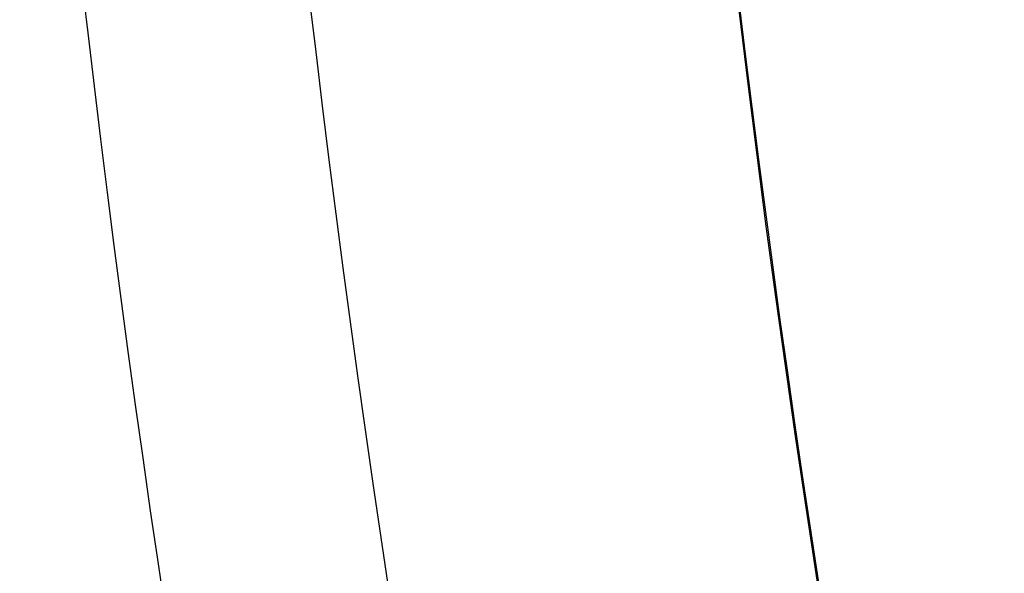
# Model space of a CAD drawing. Header units: millimetres. Extents: x -90 to 90, y -91 to 90.
# Tile 390 of 656: x -13.726 to -12.975, y -2.014 to -1.592. Entities that reach past the tile are written whole.
import ezdxf

# ---------------------------------------------------------------- set-up
doc = ezdxf.new("R2010")
doc.units = ezdxf.units.MM
doc.layers.add('Layer 01', color=7, linetype='Continuous', true_color=0x000000)

# ---------------------------------------------------------------- blocks, each defined once
blk = doc.blocks.new('PRT0036.stp')
at = {"layer": 'Layer 01', "extrusion": (0, -1, 0)}
for centre, radius, start, end in [((0, 0, -9.799999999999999), 13.27226093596, 0.7472199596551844, 180.7472199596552), ((0, 0, -7.283974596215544), 34, 0, 180), ((0, 0, -4.249999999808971), 34, 91.68538595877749, 180), ((0, 0, -0.3000000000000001), 32, 0, 180), ((0, 0, -0.3000000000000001), 22, 0, 180)]:
    blk.add_arc(centre, radius, start, end, dxfattribs=at)
at = {"layer": 'Layer 01', "extrusion": (0, 1, 0)}
blk.add_arc((16, 0, 9.046590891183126), 2.599999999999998, 129.7438298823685, 230.256170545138, dxfattribs=at)
at = {"layer": 'Layer 01'}
for points, knots in [([(0, 10, 33), (-2.159844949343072, 10.00000000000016, 33.00000000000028), (-4.319636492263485, 10.00000000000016, 32.78727909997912), (-8.556324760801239, 10.00000000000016, 31.94454940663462), (-10.63311672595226, 10.00000000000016, 31.31456145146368), (-14.62398981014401, 10.00000000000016, 29.66148769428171), (-16.53797224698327, 10.00000000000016, 28.63844276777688), (-20.12966313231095, 10.00000000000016, 26.23855164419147), (-21.80728276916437, 10.00000000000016, 24.86176478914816), (-24.86176478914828, 10.00000000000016, 21.80728276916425), (-26.23855164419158, 10.00000000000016, 20.12966313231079), (-28.63844276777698, 10.00000000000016, 16.53797224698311), (-29.66148769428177, 10.00000000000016, 14.62398981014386), (-31.31456145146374, 10.00000000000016, 10.6331167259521), (-31.94454940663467, 10.00000000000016, 8.556324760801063), (-32.78727909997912, 10.00000000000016, 4.319636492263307), (-33.00000000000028, 10.00000000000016, 2.159844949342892), (-33.00000000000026, 10.00000000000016, -2.159844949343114), (-32.78727909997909, 10.00000000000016, -4.319636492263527), (-31.94454940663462, 10.00000000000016, -8.556324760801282), (-31.31456145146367, 10.00000000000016, -10.63311672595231), (-29.66148769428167, 10.00000000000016, -14.62398981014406), (-28.63844276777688, 10.00000000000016, -16.53797224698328), (-26.23855164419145, 10.00000000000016, -20.12966313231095), (-24.86176478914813, 10.00000000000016, -21.80728276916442), (-21.80728276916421, 10.00000000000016, -24.86176478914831), (-20.12966313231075, 10.00000000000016, -26.23855164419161), (-16.53797224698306, 10.00000000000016, -28.638442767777), (-14.62398981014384, 10.00000000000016, -29.66148769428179), (-10.63311672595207, 10.00000000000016, -31.31456145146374), (-8.556324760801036, 10.00000000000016, -31.94454940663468), (-4.31963649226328, 10.00000000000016, -32.78727909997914), (-2.159844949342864, 10.00000000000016, -33.00000000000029), (0, 10, -33)], [-103.8389079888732, -103.8389079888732, -103.8389079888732, -103.8389079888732, -97.34897623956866, -97.34897623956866, -90.85904449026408, -90.85904449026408, -84.36911274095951, -84.36911274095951, -77.87918099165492, -77.87918099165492, -71.38924924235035, -71.38924924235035, -64.89931749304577, -64.89931749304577, -58.40938574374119, -58.40938574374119, -51.91945399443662, -51.91945399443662, -45.42952224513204, -45.42952224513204, -38.93959049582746, -38.93959049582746, -32.44965874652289, -32.44965874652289, -25.95972699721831, -25.95972699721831, -19.46979524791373, -19.46979524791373, -12.97986349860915, -12.97986349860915, -6.489931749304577, -6.489931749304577, 0, 0, 0, 0]), ([(13.2711322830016, 9.799999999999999, 0.17308460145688), (13.24856961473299, 9.799999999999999, 1.903060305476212), (12.88350035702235, 9.8, 3.627899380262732), (11.52292856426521, 9.799999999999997, 6.809431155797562), (10.52795255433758, 9.799999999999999, 8.26489264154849), (8.057374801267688, 9.8, 10.68760715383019), (6.582729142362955, 9.799999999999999, 11.65392261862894), (3.375192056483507, 9.8, 12.95200038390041), (1.64354190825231, 9.799999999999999, 13.28326034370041), (-1.816630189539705, 9.8, 13.26069719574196), (-3.543813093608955, 9.799999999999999, 12.90688281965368), (-6.734149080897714, 9.8, 11.56708569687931), (-8.196067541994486, 9.799999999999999, 10.58162143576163), (-10.634840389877, 9.8, 8.126893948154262), (-11.61075100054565, 9.799999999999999, 6.658580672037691), (-12.92971648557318, 9.8, 3.4595761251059), (-13.27226093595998, 9.799999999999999, 1.730122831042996), (-13.27226093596, 9.799999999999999)], [-41.78636551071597, -41.78636551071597, -41.78636551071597, -41.78636551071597, -36.56306982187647, -36.56306982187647, -31.33977413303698, -31.33977413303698, -26.11647844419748, -26.11647844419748, -20.89318275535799, -20.89318275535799, -15.66988706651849, -15.66988706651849, -10.44659137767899, -10.44659137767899, -5.223295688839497, -5.223295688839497, 0, 0, 0, 0]), ([(-13.71253668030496, 9.692757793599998, 1.235923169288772), (-13.55605437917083, 9.69275949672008, 2.972080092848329), (-13.06599481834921, 9.69275949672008, 4.677568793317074), (-11.48792419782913, 9.692759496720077, 7.786364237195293), (-10.40045683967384, 9.69275949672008, 9.188599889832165), (-7.782227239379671, 9.692759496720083, 11.49072711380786), (-6.252367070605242, 9.69275949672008, 12.38982552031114), (-2.967198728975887, 9.692759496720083, 13.55712366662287), (-1.213022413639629, 9.69275949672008, 13.82492123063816), (2.270794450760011, 9.692759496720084, 13.6909956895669), (3.999234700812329, 9.692759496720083, 13.28931872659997), (7.185093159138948, 9.692759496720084, 11.8732601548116), (8.641413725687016, 9.692759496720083, 10.8593664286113), (11.07517986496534, 9.692759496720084, 8.363029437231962), (12.05178691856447, 9.692759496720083, 6.881446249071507), (13.38653517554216, 9.692759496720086, 3.660675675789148), (13.74421651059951, 9.692759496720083, 1.922597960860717), (13.76694965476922, 9.692759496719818, 0.1795511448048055)], [-42.08712008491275, -42.08712008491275, -42.08712008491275, -42.08712008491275, -36.82623007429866, -36.82623007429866, -31.56534006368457, -31.56534006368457, -26.30445005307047, -26.30445005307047, -21.04356004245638, -21.04356004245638, -15.78267003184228, -15.78267003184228, -10.52178002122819, -10.52178002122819, -5.260890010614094, -5.260890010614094, 0, 0, 0, 0]), ([(14.1741475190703, 9.390205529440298, 0.1848618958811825), (14.150997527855, 9.390205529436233, 1.959870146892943), (13.79056606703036, 9.390205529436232, 3.729894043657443), (12.44495686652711, 9.390205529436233, 7.015331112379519), (11.46022288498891, 9.390205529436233, 8.529660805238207), (9.003000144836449, 9.390205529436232, 11.09224100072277), (7.531321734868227, 9.390205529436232, 12.13964640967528), (4.305237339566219, 9.390205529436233, 13.62192179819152), (2.551895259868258, 9.390205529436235, 14.05630294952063), (-0.9930523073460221, 9.390205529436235, 14.25151462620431), (-2.783488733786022, 9.390205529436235, 14.01228077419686), (-6.152823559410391, 9.390205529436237, 12.89319914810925), (-7.73061081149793, 9.390205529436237, 12.01372042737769), (-10.45435276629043, 9.390205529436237, 9.73644340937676), (-11.59940922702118, 9.390205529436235, 8.3393961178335), (-13.29763032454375, 9.390205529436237, 5.221575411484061), (-13.85023491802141, 9.390205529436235, 3.501830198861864), (-14.0681448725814, 9.390205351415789, 1.74009654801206)], [-42.85333649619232, -42.85333649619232, -42.85333649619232, -42.85333649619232, -37.49666943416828, -37.49666943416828, -32.14000237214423, -32.14000237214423, -26.78333531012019, -26.78333531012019, -21.42666824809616, -21.42666824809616, -16.07000118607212, -16.07000118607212, -10.71333412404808, -10.71333412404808, -5.35666706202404, -5.35666706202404, 0, 0, 0, 0]), ([(-14.9417249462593, 8.29999999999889, 2.374879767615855), (-14.71239990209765, 8.3, 2.272689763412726), (-14.50172978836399, 8.299999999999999, 2.139591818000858), (-14.12019176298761, 8.3, 1.813708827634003), (-13.95588208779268, 8.3, 1.626114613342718), (-13.6825780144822, 8.300000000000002, 1.205310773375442), (-13.578349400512, 8.3, 0.9789632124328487), (-13.4356698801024, 8.300000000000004, 0.4975178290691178), (-13.4, 8.3, 0.2514376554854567), (-13.4, 8.3)], [0, 0, 0, 0, 0.7511484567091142, 0.7511484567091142, 1.502296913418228, 1.502296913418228, 2.253445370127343, 2.253445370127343, 3.004593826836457, 3.004593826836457, 3.004593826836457, 3.004593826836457]), ([(-34, 8.267949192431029), (-34.00000000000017, 8.26794919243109, 2.225294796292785), (-33.78083301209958, 8.26794919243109, 4.450534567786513), (-32.91256605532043, 8.26794919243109, 8.815607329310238), (-32.26348755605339, 8.26794919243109, 10.95533238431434), (-30.56032065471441, 8.26794919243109, 15.06714101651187), (-29.50627436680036, 8.26794919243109, 17.03912292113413), (-27.03365926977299, 8.26794919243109, 20.73965292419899), (-25.6151516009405, 8.26794919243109, 22.46810951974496), (-22.46810951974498, 8.267949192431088, 25.61515160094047), (-20.73965292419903, 8.267949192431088, 27.03365926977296), (-17.03912292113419, 8.267949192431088, 29.50627436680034), (-15.06714101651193, 8.267949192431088, 30.56032065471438), (-10.9553323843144, 8.267949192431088, 32.26348755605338), (-8.815607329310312, 8.267949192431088, 32.91256605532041), (-4.450534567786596, 8.267949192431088, 33.78083301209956), (-2.22529479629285, 8.267949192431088, 34.00000000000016), (0, 8.26794919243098, 34)], [-53.49277078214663, -53.49277078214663, -53.49277078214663, -53.49277078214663, -46.8061744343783, -46.8061744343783, -40.11957808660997, -40.11957808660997, -33.43298173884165, -33.43298173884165, -26.74638539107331, -26.74638539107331, -20.05978904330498, -20.05978904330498, -13.37319269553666, -13.37319269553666, -6.686596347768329, -6.686596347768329, 0, 0, 0, 0]), ([(-13.59761693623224, 7.31700921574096), (-13.59761693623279, 7.317009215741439, 1.772384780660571), (-13.24673557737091, 7.31700921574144, 3.544083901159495), (-11.89566017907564, 7.31700921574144, 6.821275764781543), (-10.8959888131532, 7.31700921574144, 8.325500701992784), (-8.397810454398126, 7.31700921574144, 10.84035579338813), (-6.900269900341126, 7.317009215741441, 11.85001305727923), (-3.632139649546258, 7.31700921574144, 13.22286261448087), (-1.862814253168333, 7.31700921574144, 13.58552381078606), (1.681876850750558, 7.317009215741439, 13.60910814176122), (3.455871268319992, 7.317009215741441, 13.27002215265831), (6.741979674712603, 7.317009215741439, 11.94078072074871), (8.252822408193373, 7.317009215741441, 10.95113950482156), (10.78424290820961, 7.317009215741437, 8.46974846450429), (11.80384137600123, 7.31700921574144, 6.9789585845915), (13.19840432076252, 7.317009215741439, 3.720034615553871), (13.57282930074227, 7.31700921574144, 1.953161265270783), (13.59641310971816, 7.317009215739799, 0.180933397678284)], [-42.80704129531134, -42.80704129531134, -42.80704129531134, -42.80704129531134, -37.45616113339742, -37.45616113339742, -32.1052809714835, -32.1052809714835, -26.75440080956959, -26.75440080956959, -21.40352064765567, -21.40352064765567, -16.05264048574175, -16.05264048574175, -10.70176032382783, -10.70176032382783, -5.350880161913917, -5.350880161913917, 0, 0, 0, 0]), ([(-34, 6.3), (-34.00000000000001, 6.300000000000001, 2.225294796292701), (-33.78083301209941, 6.300000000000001, 4.450534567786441), (-32.91256605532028, 6.300000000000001, 8.815607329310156), (-32.26348755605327, 6.300000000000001, 10.95533238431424), (-30.56032065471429, 6.300000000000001, 15.06714101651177), (-29.50627436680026, 6.300000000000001, 17.039122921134), (-27.0336592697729, 6.300000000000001, 20.73965292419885), (-25.61515160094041, 6.300000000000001, 22.46810951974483), (-22.4681095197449, 6.3, 25.61515160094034), (-20.73965292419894, 6.300000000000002, 27.03365926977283), (-17.03912292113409, 6.3, 29.5062743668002), (-15.06714101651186, 6.300000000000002, 30.56032065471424), (-10.95533238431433, 6.300000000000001, 32.26348755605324), (-8.815607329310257, 6.300000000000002, 32.91256605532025), (-4.450534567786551, 6.3, 33.7808330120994), (-2.225294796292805, 6.300000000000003, 34.00000000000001), (2.22529479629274, 6.300000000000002, 34.00000000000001), (4.450534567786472, 6.300000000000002, 33.78083301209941), (8.815607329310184, 6.299999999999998, 32.91256605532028), (10.95533238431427, 6.300000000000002, 32.26348755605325), (15.06714101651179, 6.3, 30.56032065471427), (17.03912292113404, 6.300000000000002, 29.50627436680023), (20.73965292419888, 6.3, 27.03365926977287), (22.46810951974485, 6.300000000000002, 25.61515160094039), (25.61515160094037, 6.3, 22.46810951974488), (27.03365926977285, 6.300000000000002, 20.73965292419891), (29.50627436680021, 6.299999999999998, 17.03912292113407), (30.56032065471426, 6.300000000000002, 15.06714101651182), (32.26348755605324, 6.3, 10.9553323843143), (32.91256605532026, 6.300000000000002, 8.815607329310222), (33.78083301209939, 6.299999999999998, 4.450534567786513), (33.99999999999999, 6.3, 2.225294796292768), (34, 6.3)], [0, 0, 0, 0, 6.686596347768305, 6.686596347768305, 13.37319269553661, 13.37319269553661, 20.05978904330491, 20.05978904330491, 26.74638539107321, 26.74638539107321, 33.43298173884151, 33.43298173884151, 40.11957808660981, 40.11957808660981, 46.80617443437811, 46.80617443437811, 53.49277078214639, 53.49277078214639, 60.1793671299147, 60.1793671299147, 66.86596347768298, 66.86596347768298, 73.55255982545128, 73.55255982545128, 80.23915617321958, 80.23915617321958, 86.92575252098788, 86.92575252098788, 93.61234886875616, 93.61234886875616, 100.2989452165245, 100.2989452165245, 106.9855415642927, 106.9855415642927, 106.9855415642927, 106.9855415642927]), ([(-33.2, 5.5), (-33.2, 5.499999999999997, 2.172934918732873), (-32.98598988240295, 5.499999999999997, 4.345816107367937), (-32.13815273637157, 5.499999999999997, 8.608181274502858), (-31.50434667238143, 5.499999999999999, 10.69755985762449), (-29.84125428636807, 5.5, 14.71262005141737), (-28.81200908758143, 5.499999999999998, 16.6382023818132), (-26.39757316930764, 5.499999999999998, 20.25166109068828), (-25.01244215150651, 5.499999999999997, 21.93944811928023), (-21.93944811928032, 5.499999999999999, 25.01244215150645), (-20.25166109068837, 5.499999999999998, 26.39757316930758), (-16.63820238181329, 5.499999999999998, 28.81200908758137), (-14.71262005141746, 5.499999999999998, 29.84125428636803), (-10.69755985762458, 5.499999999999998, 31.50434667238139), (-8.608181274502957, 5.499999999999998, 32.13815273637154), (-4.345816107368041, 5.499999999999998, 32.98598988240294), (-2.172934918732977, 5.499999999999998, 33.2), (2.172934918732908, 5.499999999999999, 33.2), (4.345816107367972, 5.499999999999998, 32.98598988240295), (8.60818127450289, 5.499999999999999, 32.13815273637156), (10.69755985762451, 5.499999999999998, 31.50434667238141), (14.71262005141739, 5.499999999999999, 29.84125428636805), (16.63820238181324, 5.499999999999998, 28.81200908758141), (20.25166109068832, 5.499999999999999, 26.39757316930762), (21.93944811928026, 5.499999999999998, 25.01244215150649), (25.01244215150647, 5.499999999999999, 21.93944811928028), (26.3975731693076, 5.499999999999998, 20.25166109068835), (28.81200908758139, 5.499999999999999, 16.63820238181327), (29.84125428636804, 5.499999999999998, 14.71262005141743), (31.50434667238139, 5.499999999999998, 10.69755985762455), (32.13815273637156, 5.499999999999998, 8.608181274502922), (32.98598988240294, 5.499999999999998, 4.345816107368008), (33.2, 5.499999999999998, 2.172934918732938), (33.2, 5.5)], [-104.4682347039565, -104.4682347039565, -104.4682347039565, -104.4682347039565, -97.93897003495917, -97.93897003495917, -91.4097053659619, -91.4097053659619, -84.88044069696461, -84.88044069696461, -78.35117602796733, -78.35117602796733, -71.82191135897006, -71.82191135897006, -65.29264668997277, -65.29264668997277, -58.76338202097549, -58.76338202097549, -52.23411735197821, -52.23411735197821, -45.70485268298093, -45.70485268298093, -39.17558801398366, -39.17558801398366, -32.64632334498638, -32.64632334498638, -26.1170586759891, -26.1170586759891, -19.58779400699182, -19.58779400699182, -13.05852933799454, -13.05852933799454, -6.529264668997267, -6.529264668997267, 0, 0, 0, 0]), ([(34, 4.7), (34, 4.700000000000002, 2.225294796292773), (33.78083301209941, 4.700000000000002, 4.45053456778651), (32.91256605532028, 4.700000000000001, 8.81560732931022), (32.26348755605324, 4.700000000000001, 10.9553323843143), (30.56032065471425, 4.700000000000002, 15.06714101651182), (29.50627436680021, 4.699999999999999, 17.03912292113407), (27.03365926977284, 4.700000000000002, 20.73965292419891), (25.61515160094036, 4.700000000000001, 22.46810951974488), (22.46810951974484, 4.700000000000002, 25.61515160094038), (20.73965292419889, 4.700000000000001, 27.03365926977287), (17.03912292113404, 4.700000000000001, 29.50627436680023), (15.06714101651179, 4.700000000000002, 30.56032065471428), (10.95533238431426, 4.7, 32.26348755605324), (8.815607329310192, 4.700000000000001, 32.91256605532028), (4.450534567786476, 4.7, 33.78083301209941), (2.225294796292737, 4.700000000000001, 34), (-2.225294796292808, 4.7, 34), (-4.450534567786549, 4.700000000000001, 33.7808330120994), (-8.81560732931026, 4.7, 32.91256605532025), (-10.95533238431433, 4.700000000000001, 32.26348755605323), (-15.06714101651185, 4.699999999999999, 30.56032065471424), (-17.0391229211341, 4.700000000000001, 29.50627436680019), (-20.73965292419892, 4.7, 27.03365926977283), (-22.46810951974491, 4.7, 25.61515160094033), (-25.61515160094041, 4.700000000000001, 22.46810951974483), (-27.03365926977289, 4.700000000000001, 20.73965292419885), (-29.50627436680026, 4.7, 17.03912292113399), (-30.56032065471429, 4.700000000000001, 15.06714101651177), (-32.26348755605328, 4.700000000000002, 10.95533238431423), (-32.91256605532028, 4.700000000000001, 8.815607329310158), (-33.78083301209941, 4.700000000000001, 4.450534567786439), (-34.00000000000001, 4.700000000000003, 2.225294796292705), (-34, 4.7)], [0, 0, 0, 0, 6.686596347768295, 6.686596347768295, 13.37319269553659, 13.37319269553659, 20.05978904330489, 20.05978904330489, 26.74638539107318, 26.74638539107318, 33.43298173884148, 33.43298173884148, 40.11957808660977, 40.11957808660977, 46.80617443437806, 46.80617443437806, 53.49277078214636, 53.49277078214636, 60.17936712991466, 60.17936712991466, 66.86596347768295, 66.86596347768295, 73.55255982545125, 73.55255982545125, 80.23915617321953, 80.23915617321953, 86.92575252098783, 86.92575252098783, 93.61234886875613, 93.61234886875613, 100.2989452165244, 100.2989452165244, 106.9855415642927, 106.9855415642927, 106.9855415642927, 106.9855415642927]), ([(-1.000050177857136, 3.799999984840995, 35.1530785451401), (-3.259147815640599, 3.799999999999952, 35.0888117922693), (-5.511988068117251, 3.79999999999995, 34.80610212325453), (-9.921862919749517, 3.79999999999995, 33.81424838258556), (-12.07879615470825, 3.79999999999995, 33.10512710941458), (-16.21692616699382, 3.799999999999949, 31.28670745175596), (-18.19802782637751, 3.799999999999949, 30.17745086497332), (-21.91107574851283, 3.799999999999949, 27.59984632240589), (-23.64293666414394, 3.79999999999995, 26.13155761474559), (-26.79331654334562, 3.799999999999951, 22.89028060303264), (-28.2117630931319, 3.79999999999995, 21.11736680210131), (-30.6827384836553, 3.79999999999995, 17.33252193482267), (-31.73521052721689, 3.799999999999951, 15.32067786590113), (-33.43522012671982, 3.799999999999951, 11.13251151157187), (-34.08271860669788, 3.799999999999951, 8.956285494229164), (-34.94876903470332, 3.799999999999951, 4.519988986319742), (-35.16730107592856, 3.79999999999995, 2.260020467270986), (-35.1673010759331, 3.799999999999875)], [-54.32439559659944, -54.32439559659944, -54.32439559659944, -54.32439559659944, -47.53384614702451, -47.53384614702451, -40.74329669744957, -40.74329669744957, -33.95274724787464, -33.95274724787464, -27.16219779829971, -27.16219779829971, -20.37164834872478, -20.37164834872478, -13.58109889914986, -13.58109889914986, -6.79054944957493, -6.79054944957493, 0, 0, 0, 0]), ([(-34, 3.799999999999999), (-33.99999999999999, 3.799999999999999, 2.183620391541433), (-33.78898997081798, 3.8, 4.367190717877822), (-32.95273972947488, 3.799999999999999, 8.653620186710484), (-32.32751869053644, 3.8, 10.75638105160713), (-30.68596611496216, 3.8, 14.80336723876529), (-29.6696722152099, 3.8, 16.74749977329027), (-27.28356780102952, 3.8, 20.40527201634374), (-25.91381199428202, 3.8, 22.11882786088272), (-22.87146057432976, 3.800000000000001, 25.25201950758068), (-21.19893471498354, 3.800000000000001, 26.67158347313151), (-17.61292747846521, 3.800000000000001, 29.16424152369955), (-15.69952831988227, 3.800000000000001, 30.23727845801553), (-11.7025760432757, 3.800000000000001, 31.99715474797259), (-9.61911456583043, 3.800000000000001, 32.68395375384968), (-5.359136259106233, 3.800000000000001, 33.64591886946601), (-3.182717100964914, 3.800000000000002, 33.92106292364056), (-1.00002211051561, 3.79999999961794, 33.98528974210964)], [-52.48788277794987, -52.48788277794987, -52.48788277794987, -52.48788277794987, -45.92689743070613, -45.92689743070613, -39.3659120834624, -39.3659120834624, -32.80492673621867, -32.80492673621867, -26.24394138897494, -26.24394138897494, -19.6829560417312, -19.6829560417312, -13.12197069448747, -13.12197069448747, -6.560985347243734, -6.560985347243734, 0, 0, 0, 0]), ([(-19.85428280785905, 2.899999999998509, 2.22724458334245e-08), (-19.85428280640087, 2.899999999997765, 1.299459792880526), (-19.72630035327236, 2.899999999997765, 2.598887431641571), (-19.21927630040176, 2.899999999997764, 5.147869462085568), (-18.84024723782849, 2.899999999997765, 6.397360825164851), (-17.84568378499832, 2.899999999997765, 8.798449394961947), (-17.23017398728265, 2.899999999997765, 9.949987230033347), (-15.78629165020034, 2.899999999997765, 12.1109098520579), (-14.95795481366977, 2.899999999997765, 13.12024120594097), (-13.12024118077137, 2.899999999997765, 14.95795483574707), (-12.11090982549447, 2.899999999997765, 15.78629167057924), (-9.94998720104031, 2.899999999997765, 17.23017400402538), (-8.798449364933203, 2.899999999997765, 17.84568379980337), (-6.397360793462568, 2.899999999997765, 18.84024724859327), (-5.147869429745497, 2.899999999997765, 19.21927630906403), (-2.598887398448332, 2.899999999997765, 19.72630035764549), (-1.299459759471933, 2.899999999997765, 19.85428280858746), (1.299459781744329, 2.899999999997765, 19.85428280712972), (2.598887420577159, 2.899999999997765, 19.72630035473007), (5.147869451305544, 2.899999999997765, 19.21927630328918), (6.397360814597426, 2.899999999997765, 18.84024724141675), (8.79844938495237, 2.899999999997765, 17.84568378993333), (9.949987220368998, 2.899999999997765, 17.23017399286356), (12.11090984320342, 2.899999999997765, 15.78629165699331), (13.12024119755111, 2.899999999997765, 14.95795482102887), (14.95795482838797, 2.899999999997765, 13.12024118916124), (15.78629166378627, 2.899999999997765, 12.11090983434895), (17.23017399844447, 2.899999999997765, 9.949987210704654), (17.84568379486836, 2.899999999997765, 8.798449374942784), (18.84024724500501, 2.899999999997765, 6.397360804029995), (19.21927630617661, 2.899999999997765, 5.147869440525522), (19.72630035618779, 2.899999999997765, 2.598887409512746), (19.85428280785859, 2.899999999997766, 1.299459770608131), (19.85428280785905, 2.899999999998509)], [-62.47415287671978, -62.47415287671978, -62.47415287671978, -62.47415287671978, -58.56951832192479, -58.56951832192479, -54.66488376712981, -54.66488376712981, -50.76024921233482, -50.76024921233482, -46.85561465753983, -46.85561465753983, -42.95098010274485, -42.95098010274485, -39.04634554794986, -39.04634554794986, -35.14171099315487, -35.14171099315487, -31.23707643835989, -31.23707643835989, -27.3324418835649, -27.3324418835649, -23.42780732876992, -23.42780732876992, -19.52317277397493, -19.52317277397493, -15.61853821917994, -15.61853821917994, -11.71390366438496, -11.71390366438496, -7.809269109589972, -7.809269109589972, -3.904634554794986, -3.904634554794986, 0, 0, 0, 0]), ([(10.94464458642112, 0.6, 30.07016386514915), (9.74065215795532, 0.5999999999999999, 30.50838127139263), (8.514049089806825, 0.5999999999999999, 30.87313918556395), (6.018831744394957, 0.6000000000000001, 31.45498748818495), (4.757202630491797, 0.6000000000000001, 31.67031383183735), (2.210277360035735, 0.6000000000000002, 31.94929181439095), (0.931944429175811, 0.6000000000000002, 32.01204827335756), (-1.630062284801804, 0.6000000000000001, 31.98414404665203), (-2.906715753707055, 0.6, 31.89342814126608), (-5.446960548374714, 0.6000000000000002, 31.55904298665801), (-6.703575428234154, 0.6000000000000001, 31.31615927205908), (-9.185527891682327, 0.6000000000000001, 30.68010187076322), (-10.4040332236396, 0.6000000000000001, 30.28854317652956), (-12.79200122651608, 0.6000000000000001, 29.35996045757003), (-13.95487409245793, 0.6, 28.82535765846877), (-16.21451706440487, 0.6000000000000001, 27.61760325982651), (-17.30503457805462, 0.6000000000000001, 26.94764430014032), (-19.40385734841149, 0.5999999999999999, 25.47808653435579), (-20.4063371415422, 0.6, 24.68240587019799), (-22.3141572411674, 0.5999999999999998, 22.97217795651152), (-23.21418298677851, 0.5999999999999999, 22.06221800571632), (-24.9035646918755, 0.5999999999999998, 20.13591416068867), (-25.68819342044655, 0.6, 19.12476075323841), (-27.13484229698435, 0.5999999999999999, 17.0100825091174), (-27.79279052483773, 0.6, 15.91227670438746), (-28.97590279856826, 0.5999999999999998, 13.63963454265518), (-29.49770879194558, 0.6, 12.47096351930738), (-30.40027052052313, 0.5999999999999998, 10.07303954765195), (-30.77843036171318, 0.5999999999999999, 8.85030957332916), (-31.38746210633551, 0.5999999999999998, 6.361587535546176), (-31.61651557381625, 0.6, 5.10256497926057), (-31.92330311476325, 0.5999999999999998, 2.558468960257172), (-32, 0.5999999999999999, 1.281629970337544), (-32, 0.5999999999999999)], [-61.47249968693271, -61.47249968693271, -61.47249968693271, -61.47249968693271, -57.63046845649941, -57.63046845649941, -53.78843722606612, -53.78843722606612, -49.94640599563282, -49.94640599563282, -46.10437476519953, -46.10437476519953, -42.26234353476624, -42.26234353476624, -38.42031230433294, -38.42031230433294, -34.57828107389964, -34.57828107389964, -30.73624984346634, -30.73624984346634, -26.89421861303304, -26.89421861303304, -23.05218738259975, -23.05218738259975, -19.21015615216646, -19.21015615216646, -15.36812492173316, -15.36812492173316, -11.52609369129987, -11.52609369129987, -7.684062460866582, -7.684062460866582, -3.842031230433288, -3.842031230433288, 0, 0, 0, 0]), ([(-7.52444315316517, 0.6, 20.6732376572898), (-9.629203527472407, 0.5999999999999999, 19.90716753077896), (-11.6157675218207, 0.6, 18.81730120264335), (-15.16973535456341, 0.6, 16.09024577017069), (-16.73662598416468, 0.6000000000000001, 14.45345046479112), (-19.3060639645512, 0.6000000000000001, 10.78391273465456), (-20.30824027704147, 0.6, 8.751700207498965), (-21.65530555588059, 0.6000000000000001, 4.479354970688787), (-22.00000000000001, 0.6, 2.239839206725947), (-22, 0.5999999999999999)], [-26.98226273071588, -26.98226273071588, -26.98226273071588, -26.98226273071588, -20.23669704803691, -20.23669704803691, -13.49113136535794, -13.49113136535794, -6.745565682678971, -6.745565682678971, 0, 0, 0, 0]), ([(-19.7002753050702, 0.3414953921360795, 0.190001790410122), (-19.68787789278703, 0.3414953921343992, 1.475423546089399), (-19.54927202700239, 0.3414953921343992, 2.759596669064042), (-19.02492397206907, 0.3414953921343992, 5.276521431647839), (-18.63919459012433, 0.3414953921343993, 6.509211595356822), (-17.63532057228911, 0.3414953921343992, 8.876084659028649), (-17.01720045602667, 0.3414953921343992, 10.01020974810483), (-15.5721430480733, 0.3414953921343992, 12.13662932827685), (-14.74524105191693, 0.3414953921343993, 13.12887188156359), (-12.91419365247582, 0.3414953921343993, 14.93362021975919), (-11.91009297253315, 0.3414953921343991, 15.74608192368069), (-9.762991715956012, 0.3414953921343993, 17.16022736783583), (-8.620043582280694, 0.3414953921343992, 17.76187656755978), (-6.238896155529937, 0.3414953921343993, 18.73140638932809), (-5.000755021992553, 0.3414953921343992, 19.09926333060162), (-2.476508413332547, 0.3414953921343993, 19.58714672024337), (-1.190464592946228, 0.3414953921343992, 19.70716125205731), (1.380468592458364, 0.3414953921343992, 19.69476369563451), (2.665295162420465, 0.3414953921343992, 19.56235191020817), (5.184719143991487, 0.3414953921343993, 19.05014692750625), (6.419255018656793, 0.3414953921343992, 18.67036624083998), (8.790941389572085, 0.3414953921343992, 17.6779172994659), (9.92803395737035, 0.3414953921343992, 17.06527328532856), (12.0613970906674, 0.3414953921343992, 15.63048658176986), (13.05761554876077, 0.3414953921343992, 14.80837893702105), (14.87117247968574, 0.3414953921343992, 12.9860555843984), (15.68846665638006, 0.3414953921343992, 11.98588438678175), (17.11294929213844, 0.3414953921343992, 9.845627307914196), (17.72010295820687, 0.3414953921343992, 8.705593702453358), (18.70110374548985, 0.3414953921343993, 6.329149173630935), (19.07492690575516, 0.3414953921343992, 5.092796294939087), (19.57497690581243, 0.3414953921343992, 2.570931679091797), (19.70119153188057, 0.3414953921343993, 1.285481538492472), (19.70119153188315, 0.341495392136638)], [-61.80151486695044, -61.80151486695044, -61.80151486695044, -61.80151486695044, -57.93892018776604, -57.93892018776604, -54.07632550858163, -54.07632550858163, -50.21373082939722, -50.21373082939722, -46.35113615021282, -46.35113615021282, -42.48854147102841, -42.48854147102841, -38.62594679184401, -38.62594679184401, -34.7633521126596, -34.7633521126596, -30.9007574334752, -30.9007574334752, -27.0381627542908, -27.0381627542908, -23.17556807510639, -23.17556807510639, -19.31297339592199, -19.31297339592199, -15.45037871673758, -15.45037871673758, -11.58778403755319, -11.58778403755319, -7.725189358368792, -7.725189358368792, -3.862594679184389, -3.862594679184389, 0, 0, 0, 0]), ([(35.30000000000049, 1.741951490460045e-14), (35.29999999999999, 0, 2.317645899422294), (35.07379985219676, 0, 4.613746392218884), (34.16964094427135, 0, 9.15963034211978), (33.49976935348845, 0, 11.36765345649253), (31.72612564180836, 0, 15.64979686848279), (30.63836150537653, 0, 17.68470797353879), (28.06339312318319, 0, 21.53855047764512), (26.59953860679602, 0, 23.32214908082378), (23.32220014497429, 0, 26.59958967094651), (21.53851035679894, 0, 28.06333307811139), (17.68474809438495, 0, 30.63842155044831), (15.64976923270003, 0, 31.72605892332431), (11.36768109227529, 0, 33.49983607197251), (9.159616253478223, 0, 34.16957011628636), (4.613760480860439, 0, 35.07387068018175), (2.317464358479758, 0, 35.29996389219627), (-2.31746435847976, 0, 35.30003610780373), (-4.613746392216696, 0, 35.07379985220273), (-9.15963034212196, 0, 34.16964094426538), (-11.36765345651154, 0, 33.49976935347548), (-15.64979686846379, 0, 31.72612564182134), (-17.68470797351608, 0, 30.63836150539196), (-21.53855047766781, 0, 28.06339312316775), (-23.32214908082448, 0, 26.59953860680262), (-26.59958967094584, 0, 23.32220014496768), (-28.06333307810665, 0, 21.53851035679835), (-30.63842155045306, 0, 17.68474809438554), (-31.72605892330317, 0, 15.64976923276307), (-33.49983607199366, 0, 11.36768109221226), (-34.16953399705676, 0, 9.159797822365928), (-35.07390679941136, 0, 4.613578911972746), (-35.3, 0, 2.31801612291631), (-35.30000000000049, 1.72749546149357e-14)], [0, 0, 0, 0, 6.942328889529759, 6.942328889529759, 13.88465777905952, 13.88465777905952, 20.82698666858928, 20.82698666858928, 27.76931555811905, 27.76931555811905, 34.71164444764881, 34.71164444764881, 41.65397333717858, 41.65397333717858, 48.59630222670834, 48.59630222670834, 55.53863111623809, 55.53863111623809, 62.48096000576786, 62.48096000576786, 69.42328889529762, 69.42328889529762, 76.36561778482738, 76.36561778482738, 83.30794667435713, 83.30794667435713, 90.2502755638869, 90.2502755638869, 97.19260445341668, 97.19260445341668, 104.1349333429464, 104.1349333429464, 111.0772622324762, 111.0772622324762, 111.0772622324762, 111.0772622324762]), ([(-32, 0), (-32.00000000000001, 0, 2.100964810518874), (-31.79493604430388, 0, 4.18246595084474), (-30.97532190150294, 0, 8.303314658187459), (-30.36804663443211, 0, 10.30498535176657), (-28.7602434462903, 0, 14.18675431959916), (-27.77413022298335, 0, 16.03148994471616), (-25.43992496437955, 0, 19.52500496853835), (-24.11286956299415, 0, 21.14191336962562), (-21.14196443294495, 0, 24.11292062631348), (-19.52496484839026, 0, 25.43986492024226), (-16.03153006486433, 0, 27.77419026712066), (-14.18672668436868, 0, 28.76017672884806), (-10.30501298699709, 0, 30.36811335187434), (-8.303300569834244, 0, 30.97525107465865), (-4.182480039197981, 0, 31.79500687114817), (-2.100783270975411, 0, 31.99996389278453), (2.100783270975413, 0, 32.00003610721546), (4.182465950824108, 0, 31.79493604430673), (8.303314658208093, 0, 30.97532190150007), (10.30498535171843, 0, 30.36804663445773), (14.18675431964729, 0, 28.76024344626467), (16.03148994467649, 0, 27.77413022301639), (19.52500496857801, 0, 25.43992496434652), (21.14191336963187, 0, 24.11286956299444), (24.11292062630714, 0, 21.14196443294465), (25.43986492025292, 0, 19.52496484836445), (27.77419026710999, 0, 16.03153006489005), (28.76017672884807, 0, 14.18672668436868), (30.36811335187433, 0, 10.30501298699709), (30.975214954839, 0, 8.303482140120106), (31.79504299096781, 0, 4.182298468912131), (32.00000000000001, 0, 2.101335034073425), (32, 0)], [-100.6932640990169, -100.6932640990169, -100.6932640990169, -100.6932640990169, -94.39993509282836, -94.39993509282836, -88.1066060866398, -88.1066060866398, -81.81327708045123, -81.81327708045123, -75.51994807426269, -75.51994807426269, -69.22661906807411, -69.22661906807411, -62.93329006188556, -62.93329006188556, -56.63996105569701, -56.63996105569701, -50.34663204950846, -50.34663204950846, -44.0533030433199, -44.0533030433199, -37.75997403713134, -37.75997403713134, -31.46664503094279, -31.46664503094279, -25.17331602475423, -25.17331602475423, -18.87998701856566, -18.87998701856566, -12.5866580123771, -12.5866580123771, -6.293329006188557, -6.293329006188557, 0, 0, 0, 0]), ([(-22, 0), (-22.00000000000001, 0, 1.444725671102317), (-21.85909205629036, 0, 2.875388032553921), (-21.29546028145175, 0, 5.708586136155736), (-20.87804450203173, 0, 7.084806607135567), (-19.77265492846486, 0, 9.753264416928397), (-19.0947015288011, 0, 11.02177845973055), (-17.48996141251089, 0, 13.42331179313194), (-16.57755988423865, 0, 14.53518954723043), (-14.53513848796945, 0, 16.57750882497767), (-13.42335191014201, 0, 17.49002145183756), (-11.02173834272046, 0, 19.09464148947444), (-9.753292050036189, 0, 19.77272164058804), (-7.084778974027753, 0, 20.87797778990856), (-5.70841864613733, 0, 21.29556722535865), (-2.875555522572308, 0, 21.85898511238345), (-1.44417391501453, 0, 22.00003610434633), (1.44417391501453, 0, 21.99996389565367), (2.875569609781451, 0, 21.85905593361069), (5.708404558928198, 0, 21.29549640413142), (7.084806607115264, 0, 20.87804450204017), (9.753264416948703, 0, 19.77265492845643), (11.02177845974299, 0, 19.09470152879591), (13.4233117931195, 0, 17.4899614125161), (14.53518954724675, 0, 16.57755988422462), (16.57750882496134, 0, 14.53513848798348), (17.49002145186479, 0, 13.4233519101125), (19.0946414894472, 0, 11.02173834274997), (19.7727216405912, 0, 9.753292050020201), (20.87797778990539, 0, 7.084778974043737), (21.29556722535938, 0, 5.708418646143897), (21.85898511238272, 0, 2.875555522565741), (22, 0, 1.444355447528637), (22, 0)], [0, 0, 0, 0, 4.326662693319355, 4.326662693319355, 8.653325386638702, 8.653325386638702, 12.97998807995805, 12.97998807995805, 17.3066507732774, 17.3066507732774, 21.63331346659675, 21.63331346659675, 25.9599761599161, 25.9599761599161, 30.28663885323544, 30.28663885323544, 34.61330154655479, 34.61330154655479, 38.93996423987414, 38.93996423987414, 43.26662693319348, 43.26662693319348, 47.59328962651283, 47.59328962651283, 51.91995231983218, 51.91995231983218, 56.24661501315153, 56.24661501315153, 60.57327770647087, 60.57327770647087, 64.89994039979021, 64.89994039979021, 69.22660309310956, 69.22660309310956, 69.22660309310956, 69.22660309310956]), ([(2.000000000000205, 0, 20.3557518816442), (0.5928323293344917, 2.341813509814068e-17, 20.49400938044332), (-0.8286795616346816, 4.949777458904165e-17, 20.48582829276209), (-3.639645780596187, 1.058655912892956e-16, 20.17693854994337), (-5.029013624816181, 1.36152034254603e-16, 19.87623939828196), (-7.716146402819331, 1.996357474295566e-16, 18.99518242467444), (-9.013828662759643, 2.32831064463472e-16, 18.41485170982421), (-11.46197057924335, 3.007100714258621e-16, 16.99938531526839), (-12.61235491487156, 3.353916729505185e-16, 16.16429318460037), (-14.7165905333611, 4.047570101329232e-16, 14.27507736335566), (-15.67037707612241, 4.394386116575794e-16, 13.22101179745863), (-17.34052910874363, 5.073176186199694e-16, 10.93900913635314), (-18.056843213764, 5.405129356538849e-16, 9.71114225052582), (-19.22133708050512, 6.03996648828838e-16, 7.134148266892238), (-19.66948101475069, 6.342830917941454e-16, 5.785100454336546), (-20.27841218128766, 6.906509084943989e-16, 3.02355255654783), (-20.4391806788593, 7.167305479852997e-16, 1.611137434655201), (-20.45281700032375, 7.401486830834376e-16, 0.1972597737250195)], [-33.99537814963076, -33.99537814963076, -33.99537814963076, -33.99537814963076, -29.74595588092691, -29.74595588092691, -25.49653361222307, -25.49653361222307, -21.24711134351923, -21.24711134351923, -16.99768907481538, -16.99768907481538, -12.74826680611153, -12.74826680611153, -8.49884453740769, -8.49884453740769, -4.249422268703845, -4.249422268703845, 0, 0, 0, 0])]:
    blk.add_open_spline(points, degree=3, knots=knots, dxfattribs=at)
blk.add_open_spline([(-13.71253668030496, 9.692757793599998, 1.235923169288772), (-13.82297354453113, 9.634522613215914, 1.440315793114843), (-13.95154903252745, 9.540610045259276, 1.610651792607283), (-14.0681448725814, 9.390205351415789, 1.74009654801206)], degree=3, dxfattribs=at)
blk = doc.blocks.new('019_5.stp')
at = {"layer": 'Layer 01', "color": 254, "true_color": 0xcad1ee, "extrusion": (0, -1, 0)}
for centre, radius, start, end in [((0, 0, -162.9583883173), 15.93015846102, 0, 180), ((0, 0, -162.9583883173), 14.09270144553, 7.016709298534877e-15, 180), ((0, 0, -161.9583883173), 15.96507923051, 0, 180), ((0, 0, -160.9583883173), 19.35, 90, 270), ((-1.682209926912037e-12, 1.678657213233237e-12, -160.3803900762), 19.31970839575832, 89.99999999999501, 180), ((7.794953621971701e-29, 1.723629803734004e-12, -159.495549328), 18.66993389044, 4.904358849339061e-12, 179.9999999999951)]:
    blk.add_arc(centre, radius, start, end, dxfattribs=at)
at = {"layer": 'Layer 01', "color": 254, "true_color": 0xcad1ee, "extrusion": (0, 1, 0)}
for centre, radius, start, end in [((0, 0, 161.5608695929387), 14.04389901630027, 0, 180), ((0, 0, 160.9583883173), 16, 0, 180), ((0, 0, 160.66938919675), 19.33485419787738, 270, 89.99999999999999), ((-1.77635683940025e-15, 1.678845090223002e-12, 159.8408685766), 19.12712150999, 1.237105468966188e-24, 180)]:
    blk.add_arc(centre, radius, start, end, dxfattribs=at)
at = {"layer": 'Layer 01', "color": 254, "true_color": 0xcad1ee}
blk.add_open_spline([(-13.9949287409, 160.1633508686), (-13.99509658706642, 160.1633508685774, 1.831953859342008), (-13.63084168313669, 160.1633508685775, 3.663186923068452), (-12.22872490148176, 160.1633508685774, 7.048196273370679), (-11.19141469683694, 160.1633508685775, 8.600640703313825), (-8.600640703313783, 160.1633508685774, 11.19141469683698), (-7.048196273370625, 160.1633508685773, 12.22872490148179), (-3.663186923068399, 160.1633508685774, 13.63084168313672), (-1.831953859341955, 160.1633508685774, 13.99509658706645), (2.692645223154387e-28, 160.1633522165, 13.99493442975)], degree=3, knots=[0, 0, 0, 0, 5.531016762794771, 5.531016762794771, 11.06203352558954, 11.06203352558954, 16.59305028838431, 16.59305028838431, 22.12406705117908, 22.12406705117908, 22.12406705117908, 22.12406705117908], dxfattribs=at)
blk = doc.blocks.new('PRT0029.stp')
at = {"layer": 'Layer 01', "color": 254, "true_color": 0xcad1ee, "extrusion": (0, 1, 0)}
for centre, radius, start, end in [((0, 7.105427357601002e-15, 163.4583883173), 84.19405588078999, 270, 90), ((0, 0, 163.3583883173), 86.61948709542, 270, 89.99999999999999), ((0, 0, 163.3094089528), 86.44091896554, 270, 90), ((1.4210854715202e-14, 1.4210854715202e-14, 163.026705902), 86.98871596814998, 359.9999995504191, 90.00000000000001), ((0, 0, 162.8583883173), 17.25, 270, 89.99999999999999), ((0, 0, 162.2583883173), 17.25, 270, 90), ((1.915804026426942e-14, 2.117582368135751e-22, 160.9583883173), 87.09711189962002, 359.9999986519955, 180), ((0, 0, 160.9583883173), 16.25, 270, 90)]:
    blk.add_arc(centre, radius, start, end, dxfattribs=at)
at = {"layer": 'Layer 01', "color": 254, "true_color": 0xcad1ee, "extrusion": (0, -1, 0)}
for centre, radius, start, end in [((0, 0, -163.4583883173), 17.25, 90, 270), ((0, 0, -163.2147852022), 85.02352750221, 90, 270), ((0, -7.105427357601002e-15, -163.1761793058), 86.31232885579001, 90.00000000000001, 270), ((0, 0, -162.9998853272), 86.11792878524, 90, 270), ((0, 7.105427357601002e-15, -162.9820182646), 85.85610494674, 90.00000000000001, 270), ((0, 0, -162.9679404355), 85.96129086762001, 90, 270), ((0, 0, -162.2583883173), 16.25, 90.00000000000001, 270), ((0, 0, -161.99254710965), 87.04291393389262, 0, 180.0000006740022), ((0, 0, -161.6083883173), 16.25, 90, 270)]:
    blk.add_arc(centre, radius, start, end, dxfattribs=at)
at = {"layer": 'Layer 01', "color": 254, "true_color": 0xcad1ee}
blk.add_open_spline([(0, 163.2622693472, -86.88011973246), (-5.685570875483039, 163.2722688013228, -86.86912407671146), (-11.37100116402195, 163.2722688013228, -86.30915806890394), (-22.52364961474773, 163.2722688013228, -84.09075836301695), (-27.99059200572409, 163.2722688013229, -82.43237951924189), (-38.49615713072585, 163.2722688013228, -78.0808319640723), (-43.53452009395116, 163.2722688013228, -75.38777085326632), (-52.98927891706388, 163.2722688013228, -69.07030298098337), (-57.40544098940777, 163.2722688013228, -65.44605243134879), (-65.44605243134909, 163.2722688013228, -57.40544098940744), (-69.07030298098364, 163.2722688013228, -52.98927891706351), (-75.38777085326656, 163.2722688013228, -43.53452009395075), (-78.08083196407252, 163.2722688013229, -38.49615713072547), (-82.43237951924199, 163.2722688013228, -27.99059200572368), (-84.09075836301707, 163.2722688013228, -22.52364961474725), (-86.30915806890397, 163.2722688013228, -11.37100116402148), (-86.8691240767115, 163.2722688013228, -5.685570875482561), (-86.86912407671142, 163.2722688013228, 5.685570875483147), (-86.3091580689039, 163.2722688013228, 11.37100116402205), (-84.09075836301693, 163.2722688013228, 22.52364961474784), (-82.43237951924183, 163.2722688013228, 27.99059200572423), (-78.08083196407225, 163.2722688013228, 38.496157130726), (-75.38777085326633, 163.2722688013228, 43.53452009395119), (-69.07030298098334, 163.2722688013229, 52.98927891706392), (-65.44605243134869, 163.2722688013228, 57.40544098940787), (-57.40544098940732, 163.2722688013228, 65.44605243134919), (-52.98927891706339, 163.2722688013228, 69.07030298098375), (-43.53452009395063, 163.2722688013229, 75.38777085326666), (-38.49615713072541, 163.2722688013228, 78.08083196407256), (-27.99059200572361, 163.2722688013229, 82.43237951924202), (-22.5236496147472, 163.2722688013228, 84.09075836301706), (-11.37100116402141, 163.2722688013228, 86.30915806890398), (-5.685570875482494, 163.2722688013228, 86.8691240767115), (0, 163.2622693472, 86.88011973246)], degree=3, knots=[-273.3453413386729, -273.3453413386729, -273.3453413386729, -273.3453413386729, -256.2612575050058, -256.2612575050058, -239.1771736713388, -239.1771736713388, -222.0930898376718, -222.0930898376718, -205.0090060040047, -205.0090060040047, -187.9249221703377, -187.9249221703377, -170.8408383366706, -170.8408383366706, -153.7567545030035, -153.7567545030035, -136.6726706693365, -136.6726706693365, -119.5885868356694, -119.5885868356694, -102.5045030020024, -102.5045030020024, -85.42041916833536, -85.42041916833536, -68.3363353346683, -68.3363353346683, -51.25225150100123, -51.25225150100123, -34.16816766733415, -34.16816766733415, -17.08408383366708, -17.08408383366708, 0, 0, 0, 0], dxfattribs=at)
blk = doc.blocks.new('PRT0033.stp')
at = {"layer": 'Layer 01', "color": 254, "true_color": 0xcad1ee, "extrusion": (0, -1, 0)}
for centre, radius in [((2.739100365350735e-33, 0, -0.5999999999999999), 32), ((3.984145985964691e-33, 0, -0.5999999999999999), 22)]:
    blk.add_arc(centre, radius, 7.016709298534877e-15, 180, dxfattribs=at)
at = {"layer": 'Layer 01', "color": 254, "true_color": 0xcad1ee, "extrusion": (0, 1, 0)}
for centre, radius, start in [((0, 0, 0.09999999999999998), 32, 0), ((0, 0, 0.09999999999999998), 22, 0), ((0, 0, -0.4), 32, 7.016709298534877e-15), ((1.77635683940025e-15, 0, -0.4), 22, 7.016709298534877e-15)]:
    blk.add_arc(centre, radius, start, 180, dxfattribs=at)
blk = doc.blocks.new('PRT0048.stp')
at = {"layer": 'Layer 01', "color": 254, "true_color": 0xcad1ee, "extrusion": (8.300619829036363e-07, 0.9999999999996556, 7.438009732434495e-12)}
blk.add_arc((0.0002175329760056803, -1.949089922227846e-09, 268.1584339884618), 30.9642539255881, 359.9994847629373, 179.9994845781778, dxfattribs=at)
at = {"layer": 'Layer 01', "color": 254, "true_color": 0xcad1ee, "extrusion": (0, 1, 0)}
for centre, radius, start, end in [((3.024924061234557e-17, -4.998665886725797e-12, 267.6180638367), 28.21689153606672, 270.0005154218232, 89.9994845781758), ((-3.181061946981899e-15, -2.556401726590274e-11, 246.9792816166), 34.28731122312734, 359.9994845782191, 179.9999999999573), ((3.552713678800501e-15, 0, 246.6522215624), 31.50647830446, 0, 90.00000000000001), ((0, 0, 207.634938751), 42.79908687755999, 7.016709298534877e-15, 180), ((3.552713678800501e-15, 0, 206.7833119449), 40.13174142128, 7.016709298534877e-15, 180), ((3.552713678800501e-15, 0, 179.1159768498), 57.38066773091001, 7.016709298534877e-15, 180), ((0, 7.105427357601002e-15, 164.5780997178), 89.36152625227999, 270, 90), ((0, -7.105427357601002e-15, 163.4060436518), 89.81931604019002, 270, 90), ((0, 0, 163.4083883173), 86.63919563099, 270, 89.99999999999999), ((0, 0, 163.0293226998), 87.03864744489, 270, 90), ((0, 0, 163.0308302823), 86.04226261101, 270, 90), ((-7.105427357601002e-15, 7.105427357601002e-15, 163.0159786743), 85.73198073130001, 0, 90), ((0, 0, 159.9583883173), 90, 270, 90), ((0, 0, 159.9583883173), 87.1995882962, 270, 90)]:
    blk.add_arc(centre, radius, start, end, dxfattribs=at)
at = {"layer": 'Layer 01', "color": 254, "true_color": 0xcad1ee, "extrusion": (0, -1, 0)}
for centre, radius, start, end in [((7.105427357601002e-15, 0, -227.1026768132), 37.59829551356, 7.016709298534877e-15, 180), ((4.372575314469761e-45, -4.70197740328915e-38, -226.5106198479), 34.86160617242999, 7.016709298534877e-15, 180), ((0, 0, -180.4898814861), 60.00284634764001, 0, 180), ((1.4210854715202e-14, -2.003730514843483e-11, -165.2447991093), 88.29438107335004, 90.00000000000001, 179.999999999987), ((0, 0, -163.2985380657), 86.91453746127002, 90.00000000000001, 270), ((0, 0, -163.226049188), 86.28389248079, 90.00000000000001, 270), ((0, 0, -162.9981252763), 85.86439921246, 90, 270), ((0, 0, -161.49385550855), 87.11911787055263, 90, 270)]:
    blk.add_arc(centre, radius, start, end, dxfattribs=at)
at = {"layer": 'Layer 01', "color": 254, "true_color": 0xcad1ee}
for points, weights, knots in [([(-22.00990536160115, 283.8921703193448, -0.0001979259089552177), (-22.01002193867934, 283.892170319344, 12.96349433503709), (-12.82253968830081, 283.892170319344, 22.00990536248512), (0, 283.8921703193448, 22.00990536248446), (12.8224539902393, 283.892170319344, 22.00990536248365), (22.00992279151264, 283.892170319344, 12.96359195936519), (22.00990536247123, 283.8921703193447, -2.9591398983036e-05)], [1.156538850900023, 0.9379609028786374, 0.9482861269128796, 1.18751452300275, 0.9482874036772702, 0.9379610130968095, 1.156535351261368], [2.479791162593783, 2.479791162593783, 2.479791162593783, 2.479791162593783, 57.45506930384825, 57.45506930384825, 57.45506930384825, 112.4300540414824, 112.4300540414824, 112.4300540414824, 112.4300540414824]), ([(2.297841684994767e-05, 282.5072435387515, -19.32522423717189), (-11.43149554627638, 282.5072435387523, -19.32523782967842), (-19.32522423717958, 282.5072435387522, -11.20895824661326), (-19.32522423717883, 282.5072435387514), (-19.32522423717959, 282.5072435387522, 11.20895824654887), (-11.43149554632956, 282.5072435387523, 19.32523782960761), (2.297832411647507e-05, 282.5072435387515, 19.32522423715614)], [1.145196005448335, 0.9345476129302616, 0.9531035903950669, 1.20086393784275, 0.9531035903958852, 0.9345476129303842, 1.145196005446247], [4.078677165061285, 4.078677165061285, 4.078677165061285, 4.078677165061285, 54.45870331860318, 54.45870331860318, 54.45870331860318, 104.8387294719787, 104.8387294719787, 104.8387294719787, 104.8387294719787]), ([(-32.83001490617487, 257.6009036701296, 4.278722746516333e-06), (-32.83001238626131, 257.6009036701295, 19.33491692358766), (-19.12760693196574, 257.6009036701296, 32.83001490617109), (0, 257.6009036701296, 32.83001490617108), (19.12753672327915, 257.6009036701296, 32.83001490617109), (32.82993117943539, 257.6009036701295, 19.33499690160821), (32.83001490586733, 257.6009036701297, 0.0001421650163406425)], [1.156761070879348, 0.9380314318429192, 0.9481978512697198, 1.18726032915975, 0.9481985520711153, 0.9380314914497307, 1.156759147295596], [2.69584269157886, 2.69584269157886, 2.69584269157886, 2.69584269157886, 63.39250888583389, 63.39250888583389, 63.39250888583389, 124.0889971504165, 124.0889971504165, 124.0889971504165, 124.0889971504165]), ([(0.0001449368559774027, 257.1668836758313, -30.06385752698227), (-17.70572918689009, 257.1668836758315, -30.06394288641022), (-30.06385752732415, 257.1668836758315, -17.51604864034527), (-30.06385752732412, 257.1668836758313), (-30.06385752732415, 257.1668836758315, 17.51601283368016), (-17.70576997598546, 257.1668836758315, 30.06390147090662), (7.461471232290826e-05, 257.1668836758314, 30.06385752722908)], [1.156763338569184, 0.9380313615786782, 0.9481970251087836, 1.1872603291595, 0.9481974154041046, 0.9380313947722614, 1.15676226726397], [2.477284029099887, 2.477284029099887, 2.477284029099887, 2.477284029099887, 58.25765365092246, 58.25765365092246, 58.25765365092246, 114.0379322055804, 114.0379322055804, 114.0379322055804, 114.0379322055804])]:
    blk.add_rational_spline(points, weights, degree=3, knots=knots, dxfattribs=at)
blk.add_open_spline([(0, 163.3598597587, 86.42852158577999), (-5.657764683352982, 163.367973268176, 86.44427675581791), (-11.31538946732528, 163.367973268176, 85.88704935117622), (-22.41349411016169, 163.3679732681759, 83.67949908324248), (-27.85369954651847, 163.367973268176, 82.02923080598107), (-38.30788552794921, 163.367973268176, 77.69896518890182), (-43.32160757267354, 163.367973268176, 75.01907492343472), (-52.73012638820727, 163.367973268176, 68.73250363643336), (-57.12469051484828, 163.367973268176, 65.12597806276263), (-65.12597806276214, 163.367973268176, 57.12469051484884), (-68.73250363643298, 163.367973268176, 52.73012638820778), (-75.01907492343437, 163.3679732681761, 43.32160757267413), (-77.69896518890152, 163.367973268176, 38.30788552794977), (-82.02923080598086, 163.367973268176, 27.85369954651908), (-83.67949908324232, 163.367973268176, 22.41349411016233), (-85.8870493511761, 163.3679732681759, 11.31538946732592), (-86.44427675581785, 163.367973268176, 5.657764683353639), (-86.4442767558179, 163.367973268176, -5.657764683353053), (-85.88704935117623, 163.367973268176, -11.31538946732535), (-83.6794990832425, 163.367973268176, -22.41349411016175), (-82.02923080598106, 163.367973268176, -27.85369954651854), (-77.69896518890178, 163.367973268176, -38.30788552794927), (-75.01907492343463, 163.367973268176, -43.32160757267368), (-68.73250363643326, 163.367973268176, -52.73012638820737), (-65.1259780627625, 163.367973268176, -57.1246905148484), (-57.12469051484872, 163.367973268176, -65.12597806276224), (-52.73012638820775, 163.367973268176, -68.73250363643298), (-43.32160757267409, 163.367973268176, -75.01907492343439), (-38.30788552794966, 163.367973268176, -77.69896518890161), (-27.85369954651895, 163.367973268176, -82.0292308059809), (-22.41349411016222, 163.367973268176, -83.67949908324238), (-11.31538946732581, 163.367973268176, -85.8870493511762), (-5.657764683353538, 163.3679732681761, -86.44427675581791), (0, 163.3598597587, -86.42852158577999)], degree=3, knots=[0, 0, 0, 0, 17.00053244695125, 17.00053244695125, 34.00106489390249, 34.00106489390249, 51.00159734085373, 51.00159734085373, 68.00212978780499, 68.00212978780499, 85.00266223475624, 85.00266223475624, 102.0031946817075, 102.0031946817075, 119.0037271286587, 119.0037271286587, 136.00425957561, 136.00425957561, 153.0047920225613, 153.0047920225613, 170.0053244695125, 170.0053244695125, 187.0058569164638, 187.0058569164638, 204.006389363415, 204.006389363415, 221.0069218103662, 221.0069218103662, 238.0074542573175, 238.0074542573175, 255.0079867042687, 255.0079867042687, 272.00851915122, 272.00851915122, 272.00851915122, 272.00851915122], dxfattribs=at)
blk = doc.blocks.new('PRT0032.stp')
at = {"layer": 'Layer 01', "color": 254, "true_color": 0xcad1ee, "extrusion": (0, -1, 0)}
for centre, radius, start in [((0, 0, -6.25), 34, 0), ((0, 0, -5.5), 34.75, 7.016709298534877e-15), ((0, 0, -4.75), 34, 0)]:
    blk.add_arc(centre, radius, start, 180, dxfattribs=at)
at = {"layer": 'Layer 01', "color": 254, "true_color": 0xcad1ee, "extrusion": (0, 1, 0)}
blk.add_arc((0, 0, 5.5), 33.25, 7.016709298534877e-15, 180, dxfattribs=at)
blk = doc.blocks.new('Block 02')
at = {"layer": 'Layer 01', "color": 254, "true_color": 0xcad1ee, "extrusion": (0.7806246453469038, 0.625000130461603, 0)}
blk.add_arc((0, 0), 35.2, 359.9999978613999, 73.59834497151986, dxfattribs=at)
at = {"layer": 'Layer 01', "color": 254, "true_color": 0xcad1ee, "extrusion": (0, 1, 0)}
for centre, radius, start, end in [((0, 0, 7.020716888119), 34.45842765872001, 270, 90), ((1.444666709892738e-14, 4.30436594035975e-13, 3.899999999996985), 35.36380899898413, 267.1744149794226, 87.17441497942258), ((1.096409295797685e-06, 1.4210854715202e-14, 3.899999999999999), 34.4999989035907, 359.9999999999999, 88.17284506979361), ((-5.549046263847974e-05, -0.00119248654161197), 37.49880621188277, 272.6760605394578, 267.3242340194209), ((5.053086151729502e-07, 1.02380853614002e-05), 35.49998974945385, 272.8264631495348, 87.1744149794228)]:
    blk.add_arc(centre, radius, start, end, dxfattribs=at)
at = {"layer": 'Layer 01', "color": 254, "true_color": 0xcad1ee, "extrusion": (0, -1, 0)}
for centre, radius, start, end in [((0, 0, -5.086638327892), 34.5, 0, 179.9999999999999), ((-2.307043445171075e-13, -3.612998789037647e-12, -1.9625983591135), 37.39714457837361, 89.99999999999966, 267.42223959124), ((0, 0, -1.949999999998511), 35.43190449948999, 92.82558502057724, 267.271292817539)]:
    blk.add_arc(centre, radius, start, end, dxfattribs=at)
at = {"layer": 'Layer 01', "color": 254, "true_color": 0xcad1ee}
blk.add_rational_spline([(-8.954657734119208e-13, 25.67372277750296, -27.28184927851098), (-16.06738965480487, 25.67372277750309, -27.28184927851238), (-27.28184927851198, 25.67372277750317, -15.89509259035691), (-27.28184927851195, 25.67372277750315), (-27.28184927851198, 25.67372277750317, 15.89509259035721), (-16.06738965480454, 25.67372277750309, 27.28184927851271), (-7.833645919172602e-13, 25.67372277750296, 27.28184927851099)], [1.15675898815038, 0.9380307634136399, 0.9481986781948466, 1.187262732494, 0.948198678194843, 0.9380307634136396, 1.156758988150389], degree=3, knots=[2.939692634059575, 2.939692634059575, 2.939692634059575, 2.939692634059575, 69.11690888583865, 69.11690888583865, 69.11690888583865, 135.2941251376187, 135.2941251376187, 135.2941251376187, 135.2941251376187], dxfattribs=at)
blk = doc.blocks.new('PRT0045.stp')
at = {"layer": 'Layer 01', "color": 254, "true_color": 0xcad1ee}
blk.add_blockref('Block 02', (0, 0), dxfattribs=at)

msp = doc.modelspace()

# ---------------------------------------------------------------- block references
at = {"layer": 'Layer 01', "extrusion": (0, -1, 0)}
for name in ['PRT0048.stp', 'PRT0029.stp', 'PRT0045.stp', 'PRT0036.stp', 'PRT0032.stp', 'PRT0033.stp', '019_5.stp']:
    msp.add_blockref(name, (-1.959434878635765e-15, 0.4000000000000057), dxfattribs=at)

doc.saveas('drawing.dxf')
